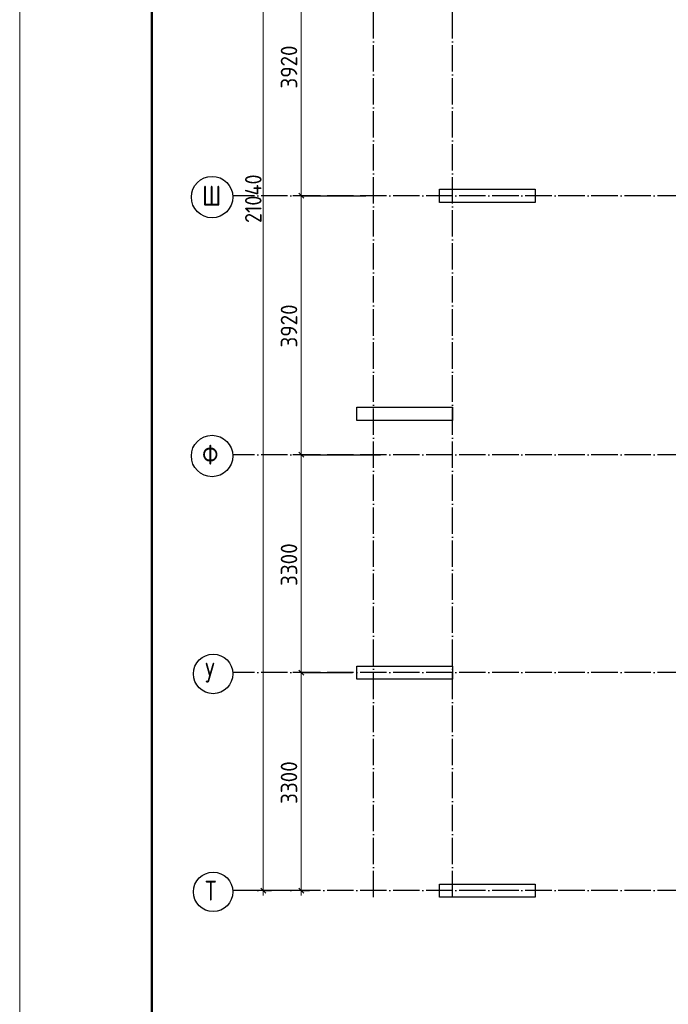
# Model space of a CAD drawing. Header units: millimetres. Extents: x -49773 to 2322955, y -3321 to 58485.
# Tile 344 of 580: x 1284062 to 1293884, y 29623 to 44530. Entities that reach past the tile are written whole.
import ezdxf

# ---------------------------------------------------------------- set-up
doc = ezdxf.new("R2010")
doc.units = ezdxf.units.MM
for name, pattern in [('______11', [500, 400, -50, 0, -50]), ('______3', [500, 400, -100]), ('______5', [1100, 800, -100, 100, -100])]:
    doc.linetypes.add(name, pattern=pattern)
doc.layers.add('Standard', color=7, linetype='Continuous', lineweight=25)
doc.layers.add('Балка_ общее', color=7, linetype='______3', lineweight=13)
doc.layers.add('Осевая линия_ общее', color=7, linetype='______5', lineweight=13, true_color=0xa0a0a0)
doc.styles.add('ISOCPEUR', font='txt')

msp = doc.modelspace()

# ---------------------------------------------------------------- linework, layer by layer
at = {"color": 7, "linetype": 'Continuous', "lineweight": 25, "transparency": 33554687}
for p, q in [((1290418.4, 41764.1), (1290418.4, 41964.1)), ((1290418.4, 41964.1), (1291868.4, 41964.1)), ((1291868.4, 41964.1), (1291868.4, 41764.1)), ((1291868.4, 41764.1), (1290418.4, 41764.1)), ((1289168.4, 38464.1), (1289168.4, 38664.1)), ((1289168.4, 38664.1), (1290618.4, 38664.1)), ((1290618.4, 38664.1), (1290618.4, 38464.1)), ((1290618.4, 38464.1), (1289168.4, 38464.1)), ((1289168.4, 34544.1), (1289168.4, 34744.1)), ((1289168.4, 34744.1), (1290618.4, 34744.1)), ((1290618.4, 34744.1), (1290618.4, 34544.1)), ((1290618.4, 34544.1), (1289168.4, 34544.1)), ((1290418.4, 31244.1), (1290418.4, 31444.1)), ((1290418.4, 31444.1), (1291868.4, 31444.1)), ((1291868.4, 31444.1), (1291868.4, 31244.1)), ((1291868.4, 31244.1), (1290418.4, 31244.1))]:
    msp.add_line(p, q, dxfattribs=at)
at = {"layer": 'Standard', "color": 7, "linetype": 'Continuous', "lineweight": 13, "transparency": 33554687}
msp.add_lwpolyline([(1284061.9, -3321.3), (1326061.9, -3321.3), (1326061.9, 56078.7), (1284061.9, 56078.7), (1284061.9, -3321.3)], close=True, dxfattribs=at)
at = {"layer": 'Standard', "color": 7, "linetype": 'Continuous', "lineweight": 50, "transparency": 33554687}
msp.add_lwpolyline([(1286061.9, 55578.7), (1325561.9, 55578.7), (1325561.9, -2821.3), (1286061.9, -2821.3), (1286061.9, 55578.7)], close=True, dxfattribs=at)
at = {"layer": 'Балка_ общее', "color": 7, "linetype": 'Continuous', "lineweight": 13, "transparency": 33554687}
for p, q in [((1288325.3, 41864.1), (1288325.3, 45784.1)), ((1288325.3, 37944.1), (1288325.3, 41864.1)), ((1288325.3, 34644.1), (1288325.3, 37944.1)), ((1287749.8, 31344.1), (1287749.8, 31269.1)), ((1288325.3, 31344.1), (1288325.3, 31269.1))]:
    msp.add_line(p, q, dxfattribs=at)
at = {"layer": 'Балка_ общее', "color": 7, "linetype": 'Continuous', "lineweight": 25, "transparency": 33554687}
for p, q in [((1288362.8, 41826.6), (1288287.8, 41901.6)), ((1288362.8, 37906.6), (1288287.8, 37981.6)), ((1288362.8, 34606.6), (1288287.8, 34681.6)), ((1287787.3, 31306.6), (1287712.3, 31381.6)), ((1288362.8, 31306.6), (1288287.8, 31381.6))]:
    msp.add_line(p, q, dxfattribs=at)
at = {"layer": 'Балка_ общее', "color": 251, "linetype": 'Continuous', "lineweight": -3, "true_color": 0x656565, "transparency": 33554687}
for p, q in [((1288325.3, 41864.1), (1288200.3, 41864.1)), ((1288325.3, 41864.1), (1288450.3, 41864.1)), ((1288325.3, 41864.1), (1289302.6, 41864.1)), ((1288325.3, 37944.1), (1288200.3, 37944.1)), ((1288325.3, 37944.1), (1288450.3, 37944.1)), ((1288325.3, 37944.1), (1289524.2, 37944.1)), ((1288325.3, 34644.1), (1288200.3, 34644.1)), ((1288325.3, 34644.1), (1288450.3, 34644.1)), ((1288325.3, 34644.1), (1289100.9, 34644.1)), ((1287749.8, 31344.1), (1287508.4, 31344.1)), ((1287749.8, 31344.1), (1287624.8, 31344.1)), ((1287749.8, 31344.1), (1287874.8, 31344.1)), ((1288325.3, 31344.1), (1287928.4, 31344.1)), ((1288325.3, 31344.1), (1288200.3, 31344.1)), ((1288325.3, 31344.1), (1288450.3, 31344.1))]:
    msp.add_line(p, q, dxfattribs=at)
at = {"layer": 'Балка_ общее', "color": 7, "linetype": 'Continuous', "lineweight": 13, "transparency": 33554687}
for points in [[(1287749.8, 31344.1), (1287749.8, 41335.1), (1287749.8, 41335.1), (1287749.8, 52384.1)], [(1288325.3, 31344.1), (1288325.3, 32585.1), (1288325.3, 32585.1), (1288325.3, 34644.1)]]:
    msp.add_lwpolyline(points, dxfattribs=at)
at = {"layer": 'Осевая линия_ общее', "color": 253, "linetype": '______11', "lineweight": -3, "true_color": 0xa0a0a0, "transparency": 33554687}
for p, q in [((1289418.4, 31244.1), (1289418.4, 54152.2)), ((1290618.4, 31244.1), (1290618.4, 54152.2)), ((1303620.4, 41864.1), (1287286.6, 41864.1)), ((1303620.4, 37944.1), (1287286.6, 37944.1)), ((1303620.4, 34644.1), (1287286.6, 34644.1)), ((1303620.4, 31344.1), (1287286.6, 31344.1))]:
    msp.add_line(p, q, dxfattribs=at)
at = {"layer": 'Осевая линия_ общее', "color": 7, "linetype": 'Continuous', "lineweight": 25, "transparency": 33554687}
for centre, radius in [((1286975, 41844.5), 313.4), ((1286975, 37924.6), 313.4), ((1286990.4, 34624.6), 298.8), ((1286990.4, 31324.6), 298.8)]:
    msp.add_circle(centre, radius, dxfattribs=at)

# ---------------------------------------------------------------- texts
at = {"layer": 'Балка_ общее', "color": 7, "linetype": 'Continuous', "lineweight": 25, "transparency": 33554687, "char_height": 250, "attachment_point": 7, "rotation": 90, "style": 'ISOCPEUR'}
for s, insert, width in [('\\W0.93;3920', (1288265.3, 43486.6), 816.012), ('\\W0.89;21040', (1287724.8, 41451.6), 961.262), ('\\W0.93;3920', (1288265.3, 39566.5), 816.026), ('\\W0.93;3300', (1288265.3, 35956.6), 816.012), ('\\W0.93;3300', (1288265.3, 32656.6), 816.012)]:
    msp.add_mtext(s, dxfattribs=dict(at, insert=insert, width=width))
at = {"layer": 'Осевая линия_ общее', "color": 7, "linetype": 'Continuous', "lineweight": 25, "transparency": 33554687, "char_height": 300, "attachment_point": 7, "style": 'ISOCPEUR'}
for s, insert, width in [('\\W0.83;Ш', (1286825, 41714), 425), ('\\W0.83;Ф', (1286825, 37794.1), 425), ('\\W0.80;У', (1286870.4, 34494.1), 359.83), ('\\W0.80;Т', (1286870.4, 31194.1), 359.83)]:
    msp.add_mtext(s, dxfattribs=dict(at, insert=insert, width=width))

doc.saveas('drawing.dxf')
